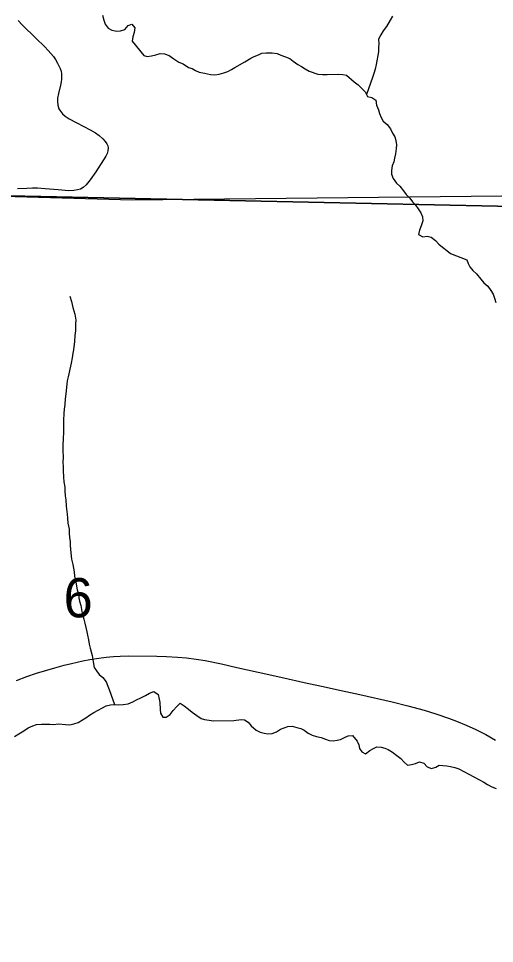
# Model space of a CAD drawing. Extents: x -7.9 to 76.1, y 0 to 22.
# Drawn here: x 4.842 to 5.35, y 17.437 to 18.425 of the extents above; entities that cross this region are included whole.
import ezdxf

# ---------------------------------------------------------------- set-up
doc = ezdxf.new("R2010")
doc.units = 0
for name, color, linetype in [('DV_X_Township_Line', 7, 'Continuous'), ('GM_X_Minor_River', 7, 'Continuous'), ('GM_X_Section', 7, 'Continuous'), ('GM_X_Section_Text', 7, 'Continuous'), ('GM_X_State_Route', 7, 'Continuous'), ('GM_X_Township_Road', 7, 'Continuous')]:
    doc.layers.add(name, color=color, linetype=linetype)

msp = doc.modelspace()

# ---------------------------------------------------------------- linework, layer by layer
at = {"layer": 'DV_X_Township_Line'}
msp.add_lwpolyline([(5.3187, 14.1), (5.3187, 14.1), (5.33084, 14.5457), (5.34685, 15.15275), (5.34916, 15.24884), (5.34964, 15.26901), (5.3835, 16.83685), (5.40441, 17.61727), (5.42374, 18.23558), (4.96311, 18.23087), (4.78779, 18.23555), (4.71198, 18.23758), (4.64103, 18.23977), (3.91307, 18.25221), (2.81357, 18.27407), (2.77472, 18.27395), (2.7625, 18.27421), (2.75822, 18.27426), (2.1, 18.28619)], dxfattribs=at)
at = {"layer": 'GM_X_Minor_River'}
for points in [[(4.93147, 18.42816), (4.9327, 18.42288), (4.93428, 18.41873), (4.93739, 18.41424), (4.94121, 18.41203), (4.94652, 18.41098), (4.95068, 18.41144), (4.95519, 18.41303), (4.9589, 18.41727), (4.96267, 18.41847), (4.96576, 18.41473), (4.96509, 18.40979), (4.96365, 18.40522), (4.96298, 18.40027), (4.97535, 18.38532), (4.97916, 18.38425), (4.98369, 18.38471), (4.98821, 18.38593), (4.99311, 18.38715), (4.99765, 18.38685), (5.0026, 18.38504), (5.00758, 18.38172), (5.01294, 18.37802), (5.01751, 18.3762), (5.02325, 18.37251), (5.02705, 18.37144), (5.03088, 18.36923), (5.03469, 18.3674), (5.04039, 18.36636), (5.04685, 18.36496), (5.05139, 18.36466), (5.05592, 18.36512), (5.06082, 18.36672), (5.06534, 18.36794), (5.06908, 18.37028), (5.07283, 18.37224), (5.08331, 18.37849), (5.08968, 18.3824), (5.09344, 18.38398)], [(5.24101, 18.42716), (5.23882, 18.42294), (5.23477, 18.41605), (5.23107, 18.41143), (5.2285, 18.40722), (5.22631, 18.40262), (5.22639, 18.3977), (5.22608, 18.3939), (5.22617, 18.38897), (5.22375, 18.37565), (5.2227, 18.3707), (5.22127, 18.36575), (5.21983, 18.36155), (5.21337, 18.3434)], [(5.09344, 18.38398), (5.09794, 18.38596), (5.1017, 18.38754), (5.10623, 18.388), (5.11266, 18.38811), (5.11797, 18.38745), (5.12179, 18.38562), (5.12674, 18.38381), (5.13131, 18.38199), (5.13514, 18.37903), (5.14012, 18.3757), (5.14395, 18.37349), (5.14777, 18.3709), (5.15198, 18.36832), (5.1615, 18.36508), (5.16642, 18.36478), (5.17134, 18.36487), (5.18345, 18.36508), (5.18799, 18.36478), (5.19216, 18.3641), (5.20023, 18.35703), (5.20446, 18.35369), (5.2083, 18.34997), (5.21177, 18.34624), (5.21451, 18.34136), (5.21907, 18.3403), (5.22328, 18.33734), (5.22413, 18.33204), (5.22611, 18.32715), (5.22731, 18.32337), (5.2289, 18.31885), (5.23124, 18.3151), (5.23547, 18.31138), (5.23895, 18.30689), (5.2413, 18.30238), (5.24364, 18.29825), (5.24484, 18.29448), (5.2453, 18.28993), (5.24499, 18.28575), (5.24434, 18.28005), (5.24328, 18.27548), (5.24259, 18.27168), (5.24077, 18.26747), (5.2401, 18.26253), (5.24018, 18.25836), (5.24177, 18.25383), (5.24526, 18.24897), (5.2491, 18.24562), (5.25297, 18.24076), (5.25569, 18.23663), (5.25954, 18.23291), (5.26264, 18.22879), (5.26611, 18.22506), (5.26845, 18.2213), (5.27155, 18.21719), (5.27313, 18.21304), (5.27359, 18.2085), (5.27179, 18.20316), (5.26998, 18.19857), (5.26893, 18.194), (5.27351, 18.19143), (5.27804, 18.19226), (5.2826, 18.1912), (5.2872, 18.18749), (5.29067, 18.18376), (5.29452, 18.18041), (5.29911, 18.17708), (5.30296, 18.17373)], [(5.30296, 18.17373), (5.32067, 18.16694), (5.32186, 18.16316), (5.3238, 18.15938), (5.32689, 18.15563), (5.33073, 18.15188), (5.33536, 18.14625), (5.33882, 18.1425), (5.34305, 18.13876), (5.34614, 18.13425), (5.34884, 18.13049), (5.35004, 18.12595), (5.35162, 18.12141)], [(4.8966, 18.12827), (4.89821, 18.12261), (4.89984, 18.11619), (4.90186, 18.10902), (4.90273, 18.10258), (4.90241, 18.09878), (4.90255, 18.0912), (4.90188, 18.08625), (4.90161, 18.0798), (4.90025, 18.07105), (4.89956, 18.06724), (4.89889, 18.0623), (4.89786, 18.05659), (4.8947, 18.04212), (4.89364, 18.03792), (4.89333, 18.03412), (4.89237, 18.02386), (4.89134, 18.01853), (4.89106, 18.01246), (4.89039, 18.00751), (4.89009, 18.00295), (4.88984, 17.99574), (4.88956, 17.99042), (4.88968, 17.98359), (4.88945, 17.97524), (4.88916, 17.96993), (4.8889, 17.96347), (4.8894, 17.95627), (4.88912, 17.95095), (4.8892, 17.94602), (4.88927, 17.94223), (4.88978, 17.93503), (4.89024, 17.9301), (4.8911, 17.92442), (4.89117, 17.92025), (4.89164, 17.91495), (4.89209, 17.91078), (4.89259, 17.90396), (4.8935, 17.89563), (4.89395, 17.89108), (4.89443, 17.88578), (4.89568, 17.87935), (4.89575, 17.87517), (4.89621, 17.87063), (4.89666, 17.86608), (4.89674, 17.86191), (4.89763, 17.85433), (4.89813, 17.84751), (4.89974, 17.84185), (4.90102, 17.8339), (4.90148, 17.82935), (4.90272, 17.8233), (4.90355, 17.81876), (4.90438, 17.8146), (4.90559, 17.81045), (4.90604, 17.80628), (4.90687, 17.8025), (4.90808, 17.79797), (4.90933, 17.79154), (4.91054, 17.78739), (4.91137, 17.78323), (4.91258, 17.77907), (4.91341, 17.77453), (4.91463, 17.77), (4.91545, 17.76622), (4.9163, 17.7613), (4.91714, 17.75676), (4.91835, 17.75223), (4.91917, 17.74845), (4.92037, 17.74467), (4.92121, 17.74013), (4.92167, 17.73558), (4.92249, 17.7318), (4.92483, 17.72805), (4.92792, 17.72431), (4.93177, 17.72096), (4.93525, 17.71647), (4.93723, 17.71195), (4.93843, 17.70817), (4.9442, 17.69232)], [(4.83752, 17.65819), (4.84202, 17.66093), (4.84726, 17.66405), (4.85212, 17.66718), (4.857, 17.66954), (4.86076, 17.67074), (4.86605, 17.67122), (4.87513, 17.67138), (4.87892, 17.67107), (4.88421, 17.67154), (4.89179, 17.67091), (4.89633, 17.67061), (4.90086, 17.67145), (4.90537, 17.67305), (4.90986, 17.67579), (4.91361, 17.67813), (4.91734, 17.68085), (4.92221, 17.68359), (4.9267, 17.68633), (4.93083, 17.6883), (4.93533, 17.69066), (4.93985, 17.69188), (4.94438, 17.69234), (4.94893, 17.69204), (4.95347, 17.69212), (4.95875, 17.69297), (4.96363, 17.69495), (4.96776, 17.6973), (4.97226, 17.69928), (4.97713, 17.70202), (4.98163, 17.70438), (4.98614, 17.70598), (4.99074, 17.70302), (4.99196, 17.69811), (4.99278, 17.69433), (4.99292, 17.68674), (4.99336, 17.68295), (4.99571, 17.67882), (4.99949, 17.67888), (5.0036, 17.68161), (5.00693, 17.68584), (5.01064, 17.69008), (5.01436, 17.69357), (5.01857, 17.69098), (5.02318, 17.68727), (5.02702, 17.68392), (5.032, 17.68059), (5.0366, 17.67726), (5.0404, 17.67619), (5.04534, 17.67551), (5.04951, 17.67483), (5.07183, 17.67522), (5.07938, 17.67611), (5.08317, 17.6758), (5.087, 17.67321), (5.09009, 17.66947), (5.09547, 17.66501), (5.09967, 17.6628), (5.10423, 17.66175), (5.10803, 17.66105), (5.11257, 17.66113), (5.11707, 17.66311), (5.12156, 17.66585), (5.12532, 17.66743), (5.12946, 17.66864), (5.13399, 17.6691), (5.13894, 17.66767), (5.14312, 17.66661), (5.14694, 17.66478), (5.15115, 17.66181), (5.15535, 17.65961), (5.15992, 17.65817), (5.16486, 17.65712), (5.16943, 17.6553), (5.17362, 17.65386), (5.17816, 17.65356), (5.18194, 17.654), (5.18571, 17.65483), (5.18983, 17.65718), (5.19396, 17.65877), (5.19849, 17.65923), (5.20352, 17.65324), (5.20511, 17.6491), (5.20593, 17.64531), (5.20827, 17.64156), (5.21246, 17.63974), (5.21694, 17.64323), (5.22069, 17.64519), (5.22444, 17.64716), (5.22899, 17.64686), (5.23279, 17.64579), (5.2366, 17.64434), (5.24119, 17.64138), (5.2458, 17.63766), (5.25002, 17.6347), (5.25311, 17.63096)], [(5.25311, 17.63096), (5.25733, 17.62762), (5.26148, 17.62807), (5.26562, 17.62928), (5.27014, 17.63088), (5.2747, 17.62944), (5.27817, 17.62571), (5.28275, 17.62389), (5.28726, 17.62549), (5.29101, 17.62745), (5.2948, 17.62714), (5.29934, 17.62684), (5.30314, 17.62615), (5.3077, 17.62509), (5.31189, 17.62364)], [(5.31189, 17.62364), (5.33323, 17.61212), (5.33858, 17.60916), (5.34278, 17.60693), (5.34736, 17.60433), (5.35194, 17.6025)]]:
    msp.add_lwpolyline(points, dxfattribs=at)
at = {"layer": 'GM_X_Section'}
for points in [[(4.43356, 19.25029), (5.44656, 19.23944), (5.42161, 18.23625), (5.42068, 18.22297), (4.41066, 18.24415)], [(4.41066, 18.24415), (5.42068, 18.22297), (5.3971, 17.39528), (4.39092, 17.41163)]]:
    msp.add_lwpolyline(points, close=True, dxfattribs=at)
at = {"layer": 'GM_X_State_Route'}
msp.add_lwpolyline([(4.83943, 17.71802), (4.85069, 17.72229), (4.86096, 17.72566), (4.87198, 17.72895), (4.88053, 17.73141), (4.89039, 17.73413), (4.89828, 17.73619), (4.9102, 17.73881), (4.91784, 17.74021), (4.92754, 17.74169), (4.93527, 17.74268), (4.94308, 17.74342), (4.95032, 17.74391), (4.95944, 17.74416), (4.98945, 17.74399), (4.99972, 17.74358), (5.01147, 17.74284), (5.02126, 17.74194), (5.03128, 17.7407), (5.04099, 17.73914), (5.05833, 17.73553), (5.07485, 17.73182), (5.09779, 17.7269), (5.125, 17.72056), (5.1467, 17.71572), (5.16527, 17.71169), (5.18632, 17.70717), (5.20629, 17.70289), (5.24082, 17.69492), (5.25759, 17.69081), (5.27493, 17.68612), (5.28743, 17.68234), (5.30107, 17.67749), (5.30938, 17.67437), (5.31965, 17.67018), (5.33017, 17.66541), (5.34069, 17.66023), (5.3513, 17.65423)], dxfattribs=at)
at = {"layer": 'GM_X_Township_Road'}
msp.add_lwpolyline([(4.84118, 18.42263), (4.84562, 18.41794), (4.86058, 18.40315), (4.86946, 18.3946), (4.87332, 18.3904), (4.87892, 18.38399), (4.88122, 18.3807), (4.88327, 18.37709), (4.88598, 18.37141), (4.88705, 18.36829), (4.88755, 18.36541), (4.88763, 18.3627), (4.88746, 18.35999), (4.88713, 18.35703), (4.88651, 18.35361), (4.88433, 18.34469), (4.88327, 18.3395), (4.88313, 18.33587), (4.88356, 18.33214), (4.88478, 18.32827), (4.8864, 18.32559), (4.88852, 18.32291), (4.89149, 18.3204), (4.89571, 18.31766), (4.90332, 18.31349), (4.91154, 18.30946), (4.91814, 18.30596), (4.92375, 18.30255), (4.92786, 18.29959), (4.93163, 18.29628), (4.93421, 18.29331), (4.93601, 18.29069), (4.937, 18.28855), (4.93735, 18.2865), (4.93703, 18.28331), (4.93622, 18.28042), (4.93494, 18.27767), (4.93256, 18.27376), (4.92413, 18.26101), (4.91836, 18.2523), (4.91405, 18.2469), (4.91075, 18.24413), (4.90793, 18.24247), (4.90476, 18.24155), (4.90061, 18.24096), (4.89538, 18.24076), (4.8839, 18.24158), (4.87024, 18.24277), (4.8618, 18.24339), (4.85658, 18.24347), (4.85054, 18.24332), (4.84057, 18.24277)], dxfattribs=at)

# ---------------------------------------------------------------- texts
at = {"layer": 'GM_X_Section_Text'}
msp.add_text('6', height=0.04186, rotation=0.00001, dxfattribs=at).set_placement((4.88982, 17.78531))

doc.saveas('drawing.dxf')
